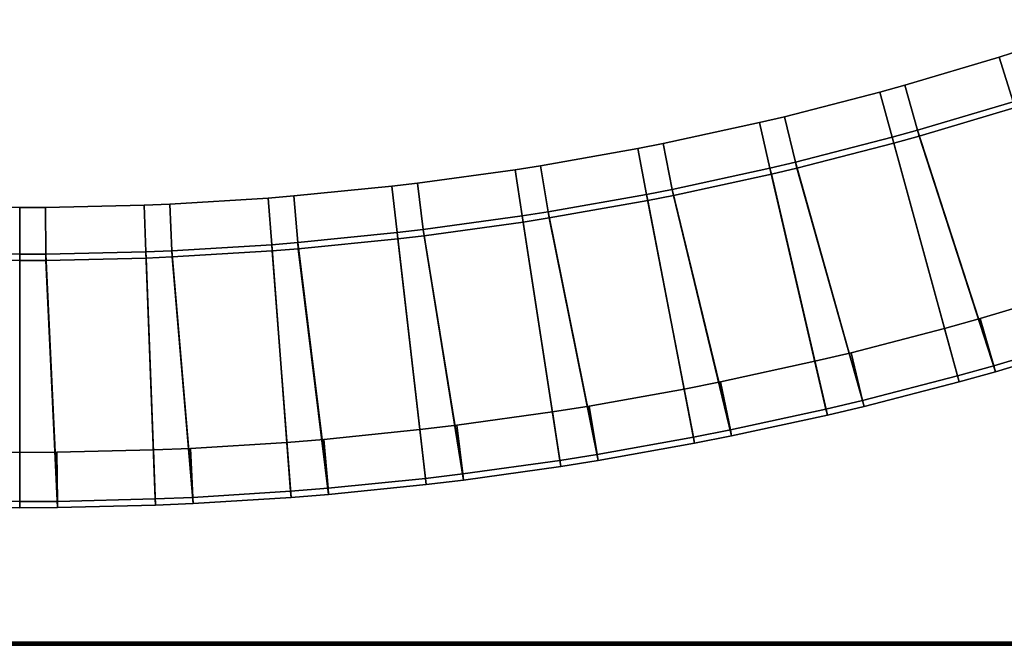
# Model space of a CAD drawing. Header units: inches. Extents: x 82 to 767, y -5 to 263.
# Tile 507 of 656: x 622.32 to 627.29, y 105.03 to 108.19. Entities that reach past the tile are written whole.
import ezdxf
from ezdxf.enums import TextEntityAlignment as Align

# ---------------------------------------------------------------- set-up
doc = ezdxf.new("R2010")
doc.units = ezdxf.units.IN
doc.header["$MEASUREMENT"] = 0
for name, color, linetype in [('A-FURN-3-COLLECTION-NAAN-TABLE-TOP-EDGE', 33, 'Continuous'), ('A-FURN-3-COLLECTION-NAAN-TABLE-TOP-SURFACE-BOTTOM', 33, 'Continuous'), ('A-FURN-3-COLLECTION-NAAN-TABLE-TOP-SURFACE-TOP', 33, 'Continuous'), ('A-FURN-3-COLLECTION-SOLISDRUM-LIGHT-BODY', 253, 'Continuous'), ('A-FURN-3-COLLECTION-SOLISDRUM-LIGHT-BODY-TRIM', 251, 'Continuous'), ('A-FURN-HAWORTH-ATT', 7, 'Continuous')]:
    doc.layers.add(name, color=color, linetype=linetype)
doc.styles.get("Standard").update_dxf_attribs({"font": 'arial.ttf'})

# ---------------------------------------------------------------- blocks, each defined once
blk = doc.blocks.new('HCPL-SDP2-36-10-3D-3')
at = {"layer": 'A-FURN-3-COLLECTION-SOLISDRUM-LIGHT-BODY'}
for points in [[(4.5329, -16.0995, 90.6205), (5.0168, -15.9553, 90.6205), (5.3914, -17.1466, 79.6687), (4.918, -17.2884, 79.6687)], [(4.9265, -17.3184, 79.6705), (5.4007, -17.1765, 79.6705), (5.0262, -15.9851, 90.6205), (4.5414, -16.1295, 90.6205)], [(4.4139, -16.1649, 90.6205), (4.4057, -16.1347, 90.6205), (4.5329, -16.0995, 90.6205), (4.5414, -16.1295, 90.6205)], [(4.5414, -16.1295, 90.6205), (4.5329, -16.0995, 90.6205), (4.918, -17.2884, 79.6687), (4.9265, -17.3184, 79.6705)], [(3.9167, -16.2604, 90.6205), (4.4057, -16.1347, 90.6205), (4.7347, -17.3395, 79.6687), (4.2562, -17.4631, 79.6687)], [(4.7429, -17.3696, 79.6705), (4.7347, -17.3395, 79.6687), (4.4057, -16.1347, 90.6205), (4.4139, -16.1649, 90.6205)], [(4.2636, -17.4934, 79.6705), (4.7429, -17.3696, 79.6705), (4.4139, -16.1649, 90.6205), (3.9241, -16.2907, 90.6205)], [(3.2949, -16.3977, 90.6205), (3.7883, -16.2908, 90.6205), (4.0711, -17.5071, 79.6687), (3.5883, -17.6124, 79.6687)], [(3.7953, -16.3212, 90.6205), (3.7883, -16.2908, 90.6205), (3.9167, -16.2604, 90.6205), (3.9241, -16.2907, 90.6205)], [(4.0782, -17.5376, 79.6705), (4.0711, -17.5071, 79.6687), (3.7883, -16.2908, 90.6205), (3.7953, -16.3212, 90.6205)], [(3.9241, -16.2907, 90.6205), (3.9167, -16.2604, 90.6205), (4.2562, -17.4631, 79.6687), (4.2636, -17.4934, 79.6705)], [(3.5945, -17.6431, 79.6705), (4.0782, -17.5376, 79.6705), (3.7953, -16.3212, 90.6205), (3.301, -16.4283, 90.6205)], [(3.1712, -16.4539, 90.6205), (3.1653, -16.4232, 90.6205), (3.2949, -16.3977, 90.6205), (3.301, -16.4283, 90.6205)], [(3.301, -16.4283, 90.6205), (3.2949, -16.3977, 90.6205), (3.5883, -17.6124, 79.6687), (3.5945, -17.6431, 79.6705)], [(2.6682, -16.5112, 90.6205), (3.1653, -16.4232, 90.6205), (3.4017, -17.6494, 79.6687), (2.9152, -17.7363, 79.6687)], [(2.9202, -17.7671, 79.6705), (3.4076, -17.6801, 79.6705), (3.1712, -16.4539, 90.6205), (2.6732, -16.5421, 90.6205)], [(3.4076, -17.6801, 79.6705), (3.4017, -17.6494, 79.6687), (3.1653, -16.4232, 90.6205), (3.1712, -16.4539, 90.6205)], [(2.0377, -16.6009, 90.6205), (2.5378, -16.5318, 90.6205), (2.7273, -17.7662, 79.6687), (2.2378, -17.8344, 79.6687)], [(2.5425, -16.5627, 90.6205), (2.5378, -16.5318, 90.6205), (2.6682, -16.5112, 90.6205), (2.6732, -16.5421, 90.6205)], [(2.732, -17.797, 79.6705), (2.7273, -17.7662, 79.6687), (2.5378, -16.5318, 90.6205), (2.5425, -16.5627, 90.6205)], [(2.6732, -16.5421, 90.6205), (2.6682, -16.5112, 90.6205), (2.9152, -17.7363, 79.6687), (2.9202, -17.7671, 79.6705)], [(1.9101, -16.6475, 90.6205), (1.9066, -16.6164, 90.6205), (2.0377, -16.6009, 90.6205), (2.0415, -16.6319, 90.6205)], [(2.0415, -16.6319, 90.6205), (2.0377, -16.6009, 90.6205), (2.2378, -17.8344, 79.6687), (2.2417, -17.8654, 79.6705)], [(2.2417, -17.8654, 79.6705), (2.732, -17.797, 79.6705), (2.5425, -16.5627, 90.6205), (2.0415, -16.6319, 90.6205)], [(1.4042, -16.6664, 90.6205), (1.9066, -16.6164, 90.6205), (2.0489, -17.8571, 79.6687), (1.5572, -17.9067, 79.6687)], [(1.5599, -17.9378, 79.6705), (2.0525, -17.8881, 79.6705), (1.9101, -16.6475, 90.6205), (1.4068, -16.6975, 90.6205)], [(2.0525, -17.8881, 79.6705), (2.0489, -17.8571, 79.6687), (1.9066, -16.6164, 90.6205), (1.9101, -16.6475, 90.6205)], [(0.7687, -16.7078, 90.6205), (1.2726, -16.677, 90.6205), (1.3676, -17.9222, 79.6687), (0.8744, -17.953, 79.6687)], [(1.275, -16.7081, 90.6205), (1.2726, -16.677, 90.6205), (1.4042, -16.6664, 90.6205), (1.4068, -16.6975, 90.6205)], [(1.37, -17.9533, 79.6705), (1.3676, -17.9222, 79.6687), (1.2726, -16.677, 90.6205), (1.275, -16.7081, 90.6205)], [(1.4068, -16.6975, 90.6205), (1.4042, -16.6664, 90.6205), (1.5572, -17.9067, 79.6687), (1.5599, -17.9378, 79.6705)], [(-0.5048, -16.7178, 90.6205), (0, -16.7254, 90.6205), (0, -17.9743, 79.6687), (-0.4941, -17.9675, 79.6687)], [(0, -16.7567, 90.6205), (0, -16.7254, 90.6205), (0.132, -16.7249, 90.6205), (0.1323, -16.7562, 90.6205)], [(0, -18.0055, 79.6705), (0, -17.9743, 79.6687), (0, -16.7254, 90.6205), (0, -16.7567, 90.6205)], [(0.132, -16.7249, 90.6205), (0.6367, -16.7133, 90.6205), (0.6843, -17.9612, 79.6687), (0.1903, -17.9733, 79.6687)], [(0.1323, -16.7562, 90.6205), (0.132, -16.7249, 90.6205), (0.1903, -17.9733, 79.6687), (0.1906, -18.0045, 79.6705)], [(0.1906, -18.0045, 79.6705), (0.6855, -17.9925, 79.6705), (0.6379, -16.7446, 90.6205), (0.1323, -16.7562, 90.6205)], [(0.6379, -16.7446, 90.6205), (0.6367, -16.7133, 90.6205), (0.7687, -16.7078, 90.6205), (0.7701, -16.739, 90.6205)], [(0.6855, -17.9925, 79.6705), (0.6843, -17.9612, 79.6687), (0.6367, -16.7133, 90.6205), (0.6379, -16.7446, 90.6205)], [(0.7701, -16.739, 90.6205), (0.7687, -16.7078, 90.6205), (0.8744, -17.953, 79.6687), (0.8759, -17.9842, 79.6705)], [(0.8759, -17.9842, 79.6705), (1.37, -17.9533, 79.6705), (1.275, -16.7081, 90.6205), (0.7701, -16.739, 90.6205)], [(4.7347, -17.3395, 79.6687), (4.7429, -17.3696, 79.6705), (4.9265, -17.3184, 79.6705), (4.918, -17.2884, 79.6687)], [(4.0711, -17.5071, 79.6687), (4.0782, -17.5376, 79.6705), (4.2636, -17.4934, 79.6705), (4.2562, -17.4631, 79.6687)], [(3.4017, -17.6494, 79.6687), (3.4076, -17.6801, 79.6705), (3.5945, -17.6431, 79.6705), (3.5883, -17.6124, 79.6687)], [(2.7273, -17.7662, 79.6687), (2.732, -17.797, 79.6705), (2.9202, -17.7671, 79.6705), (2.9152, -17.7363, 79.6687)], [(2.0489, -17.8571, 79.6687), (2.0525, -17.8881, 79.6705), (2.2417, -17.8654, 79.6705), (2.2378, -17.8344, 79.6687)], [(1.3676, -17.9222, 79.6687), (1.37, -17.9533, 79.6705), (1.5599, -17.9378, 79.6705), (1.5572, -17.9067, 79.6687)], [(0, -17.9743, 79.6687), (0, -18.0055, 79.6705), (0.1906, -18.0045, 79.6705), (0.1903, -17.9733, 79.6687)], [(0.6843, -17.9612, 79.6687), (0.6855, -17.9925, 79.6705), (0.8759, -17.9842, 79.6705), (0.8744, -17.953, 79.6687)]]:
    blk.add_3dface(points, dxfattribs=at)
mesh = blk.add_polymesh((2, 9), dxfattribs=at)
for k, corner in enumerate([(2.6732, -16.5421, 91.3705), (3.1712, -16.4539, 91.3705), (3.301, -16.4283, 91.3705), (3.7953, -16.3212, 91.3705), (3.9241, -16.2907, 91.3705), (4.4139, -16.1649, 91.3705), (4.5414, -16.1295, 91.3705), (5.0262, -15.9851, 91.3705), (5.1522, -15.945, 91.3705), (2.6682, -16.5112, 91.3705), (3.1653, -16.4232, 91.3705), (3.2949, -16.3977, 91.3705), (3.7883, -16.2908, 91.3705), (3.9167, -16.2604, 91.3705), (4.4057, -16.1347, 91.3705), (4.5329, -16.0995, 91.3705), (5.0168, -15.9553, 91.3705), (5.1426, -15.9152, 91.3705)]):
    mesh.set_mesh_vertex(divmod(k, 9), corner)
mesh = blk.add_polymesh((2, 9), dxfattribs=at)
for k, corner in enumerate([(2.6682, -16.5112, 90.6933), (3.1653, -16.4232, 90.6933), (3.2949, -16.3977, 90.6933), (3.7883, -16.2908, 90.6933), (3.9167, -16.2604, 90.6933), (4.4057, -16.1347, 90.6933), (4.5329, -16.0995, 90.6933), (5.0168, -15.9553, 90.6933), (5.1426, -15.9152, 90.6933), (2.6682, -16.5112, 90.6205), (3.1653, -16.4232, 90.6205), (3.2949, -16.3977, 90.6205), (3.7883, -16.2908, 90.6205), (3.9167, -16.2604, 90.6205), (4.4057, -16.1347, 90.6205), (4.5329, -16.0995, 90.6205), (5.0168, -15.9553, 90.6205), (5.1426, -15.9152, 90.6205)]):
    mesh.set_mesh_vertex(divmod(k, 9), corner)
mesh = blk.add_polymesh((2, 9), dxfattribs=at)
for k, corner in enumerate([(2.6732, -16.5421, 90.6205), (3.1712, -16.4539, 90.6205), (3.301, -16.4283, 90.6205), (3.7953, -16.3212, 90.6205), (3.9241, -16.2907, 90.6205), (4.4139, -16.1649, 90.6205), (4.5414, -16.1295, 90.6205), (5.0262, -15.9851, 90.6205), (5.1522, -15.945, 90.6205), (2.6732, -16.5421, 91.3705), (3.1712, -16.4539, 91.3705), (3.301, -16.4283, 91.3705), (3.7953, -16.3212, 91.3705), (3.9241, -16.2907, 91.3705), (4.4139, -16.1649, 91.3705), (4.5414, -16.1295, 91.3705), (5.0262, -15.9851, 91.3705), (5.1522, -15.945, 91.3705)]):
    mesh.set_mesh_vertex(divmod(k, 9), corner)
mesh = blk.add_polymesh((2, 9), dxfattribs=at)
for k, corner in enumerate([(-2.4117, -16.5822, 91.3705), (-1.9101, -16.6475, 91.3705), (-1.7786, -16.662, 91.3705), (-1.275, -16.7081, 91.3705), (-1.143, -16.7177, 91.3705), (-0.6379, -16.7445, 91.3705), (-0.5057, -16.749, 91.3705), (0, -16.7567, 91.3705), (0.1323, -16.7562, 91.3705), (-2.4072, -16.5513, 91.3705), (-1.9066, -16.6164, 91.3705), (-1.7753, -16.6309, 91.3705), (-1.2726, -16.6769, 91.3705), (-1.1409, -16.6865, 91.3705), (-0.6367, -16.7133, 91.3705), (-0.5048, -16.7178, 91.3705), (0, -16.7254, 91.3705), (0.132, -16.7249, 91.3705)]):
    mesh.set_mesh_vertex(divmod(k, 9), corner)
mesh = blk.add_polymesh((2, 9), dxfattribs=at)
for k, corner in enumerate([(-2.4072, -16.5513, 90.6933), (-1.9066, -16.6164, 90.6933), (-1.7753, -16.6309, 90.6933), (-1.2726, -16.6769, 90.6933), (-1.1409, -16.6865, 90.6933), (-0.6367, -16.7133, 90.6933), (-0.5048, -16.7178, 90.6933), (0, -16.7254, 90.6933), (0.132, -16.7249, 90.6933), (-2.4072, -16.5513, 90.6205), (-1.9066, -16.6164, 90.6205), (-1.7753, -16.6309, 90.6205), (-1.2726, -16.6769, 90.6205), (-1.1409, -16.6865, 90.6205), (-0.6367, -16.7133, 90.6205), (-0.5048, -16.7178, 90.6205), (0, -16.7254, 90.6205), (0.132, -16.7249, 90.6205)]):
    mesh.set_mesh_vertex(divmod(k, 9), corner)
mesh = blk.add_polymesh((2, 9), dxfattribs=at)
for k, corner in enumerate([(0.1323, -16.7562, 91.3705), (0.6379, -16.7445, 91.3705), (0.7701, -16.739, 91.3705), (1.275, -16.7081, 91.3705), (1.4068, -16.6975, 91.3705), (1.9101, -16.6475, 91.3705), (2.0415, -16.6319, 91.3705), (2.5425, -16.5627, 91.3705), (2.6732, -16.5421, 91.3705), (0.132, -16.7249, 91.3705), (0.6367, -16.7133, 91.3705), (0.7687, -16.7078, 91.3705), (1.2726, -16.677, 91.3705), (1.4042, -16.6664, 91.3705), (1.9066, -16.6164, 91.3705), (2.0377, -16.6009, 91.3705), (2.5378, -16.5318, 91.3705), (2.6682, -16.5112, 91.3705)]):
    mesh.set_mesh_vertex(divmod(k, 9), corner)
mesh = blk.add_polymesh((2, 9), dxfattribs=at)
for k, corner in enumerate([(0.132, -16.7249, 90.6933), (0.6367, -16.7133, 90.6933), (0.7687, -16.7078, 90.6933), (1.2726, -16.677, 90.6933), (1.4042, -16.6664, 90.6933), (1.9066, -16.6164, 90.6933), (2.0377, -16.6009, 90.6933), (2.5378, -16.5318, 90.6933), (2.6682, -16.5112, 90.6933), (0.132, -16.7249, 90.6205), (0.6367, -16.7133, 90.6205), (0.7687, -16.7078, 90.6205), (1.2726, -16.677, 90.6205), (1.4042, -16.6664, 90.6205), (1.9066, -16.6164, 90.6205), (2.0377, -16.6009, 90.6205), (2.5378, -16.5318, 90.6205), (2.6682, -16.5112, 90.6205)]):
    mesh.set_mesh_vertex(divmod(k, 9), corner)
mesh = blk.add_polymesh((2, 9), dxfattribs=at)
for k, corner in enumerate([(0.1323, -16.7562, 90.6205), (0.6379, -16.7446, 90.6205), (0.7701, -16.739, 90.6205), (1.275, -16.7081, 90.6205), (1.4068, -16.6975, 90.6205), (1.9101, -16.6475, 90.6205), (2.0415, -16.6319, 90.6205), (2.5425, -16.5627, 90.6205), (2.6732, -16.5421, 90.6205), (0.1323, -16.7562, 91.3705), (0.6379, -16.7445, 91.3705), (0.7701, -16.739, 91.3705), (1.275, -16.7081, 91.3705), (1.4068, -16.6975, 91.3705), (1.9101, -16.6475, 91.3705), (2.0415, -16.6319, 91.3705), (2.5425, -16.5627, 91.3705), (2.6732, -16.5421, 91.3705)]):
    mesh.set_mesh_vertex(divmod(k, 9), corner)
mesh = blk.add_polymesh((2, 9), dxfattribs=at)
for k, corner in enumerate([(-2.4117, -16.5822, 90.6205), (-1.9101, -16.6475, 90.6205), (-1.7786, -16.662, 90.6205), (-1.275, -16.7081, 90.6205), (-1.143, -16.7177, 90.6205), (-0.6379, -16.7445, 90.6205), (-0.5057, -16.7491, 90.6205), (0, -16.7567, 90.6205), (0.1323, -16.7562, 90.6205), (-2.4117, -16.5822, 91.3705), (-1.9101, -16.6475, 91.3705), (-1.7786, -16.662, 91.3705), (-1.275, -16.7081, 91.3705), (-1.143, -16.7177, 91.3705), (-0.6379, -16.7445, 91.3705), (-0.5057, -16.749, 91.3705), (0, -16.7567, 91.3705), (0.1323, -16.7562, 91.3705)]):
    mesh.set_mesh_vertex(divmod(k, 9), corner)
mesh = blk.add_polymesh((2, 9), dxfattribs=at)
for k, corner in enumerate([(2.9152, -17.7363, 79.6687), (3.4017, -17.6494, 79.6687), (3.5883, -17.6124, 79.6687), (4.0711, -17.5071, 79.6687), (4.2562, -17.4631, 79.6687), (4.7347, -17.3395, 79.6687), (4.918, -17.2884, 79.6687), (5.3914, -17.1466, 79.6687), (5.5726, -17.0886, 79.6687), (2.9152, -17.7363, 79.6303), (3.4017, -17.6494, 79.6303), (3.5883, -17.6124, 79.6303), (4.0711, -17.5071, 79.6303), (4.2562, -17.4631, 79.6303), (4.7347, -17.3395, 79.6303), (4.918, -17.2884, 79.6303), (5.3914, -17.1466, 79.6303), (5.5726, -17.0886, 79.6303)]):
    mesh.set_mesh_vertex(divmod(k, 9), corner)
mesh = blk.add_polymesh((2, 9), dxfattribs=at)
for k, corner in enumerate([(2.9152, -17.7363, 78.9705), (3.4017, -17.6494, 78.9705), (3.5883, -17.6124, 78.9705), (4.0711, -17.5071, 78.9705), (4.2562, -17.4631, 78.9705), (4.7347, -17.3395, 78.9705), (4.918, -17.2884, 78.9705), (5.3914, -17.1466, 78.9705), (5.5726, -17.0886, 78.9705), (2.9202, -17.7671, 78.9705), (3.4076, -17.6801, 78.9705), (3.5945, -17.6431, 78.9705), (4.0782, -17.5376, 78.9705), (4.2636, -17.4934, 78.9705), (4.7429, -17.3696, 78.9705), (4.9265, -17.3184, 78.9705), (5.4007, -17.1765, 78.9705), (5.5823, -17.1183, 78.9705)]):
    mesh.set_mesh_vertex(divmod(k, 9), corner)
mesh = blk.add_polymesh((2, 9), dxfattribs=at)
for k, corner in enumerate([(2.9202, -17.7671, 78.9705), (3.4076, -17.6801, 78.9705), (3.5945, -17.6431, 78.9705), (4.0782, -17.5376, 78.9705), (4.2636, -17.4934, 78.9705), (4.7429, -17.3696, 78.9705), (4.9265, -17.3184, 78.9705), (5.4007, -17.1765, 78.9705), (5.5823, -17.1183, 78.9705), (2.9202, -17.7671, 79.6705), (3.4076, -17.6801, 79.6705), (3.5945, -17.6431, 79.6705), (4.0782, -17.5376, 79.6705), (4.2636, -17.4934, 79.6705), (4.7429, -17.3696, 79.6705), (4.9265, -17.3184, 79.6705), (5.4007, -17.1765, 79.6705), (5.5823, -17.1183, 79.6705)]):
    mesh.set_mesh_vertex(divmod(k, 9), corner)
mesh = blk.add_polymesh((2, 9), dxfattribs=at)
for k, corner in enumerate([(0.1903, -17.9733, 79.6687), (0.6843, -17.9612, 79.6687), (0.8744, -17.953, 79.6687), (1.3676, -17.9222, 79.6687), (1.5572, -17.9067, 79.6687), (2.0489, -17.8571, 79.6687), (2.2378, -17.8344, 79.6687), (2.7273, -17.7662, 79.6687), (2.9152, -17.7363, 79.6687), (0.1903, -17.9733, 79.6303), (0.6843, -17.9612, 79.6303), (0.8744, -17.953, 79.6303), (1.3676, -17.9222, 79.6303), (1.5572, -17.9067, 79.6303), (2.0489, -17.8571, 79.6303), (2.2378, -17.8344, 79.6303), (2.7273, -17.7662, 79.6303), (2.9152, -17.7363, 79.6303)]):
    mesh.set_mesh_vertex(divmod(k, 9), corner)
mesh = blk.add_polymesh((2, 9), dxfattribs=at)
for k, corner in enumerate([(0.1903, -17.9733, 78.9705), (0.6843, -17.9612, 78.9705), (0.8744, -17.953, 78.9705), (1.3676, -17.9222, 78.9705), (1.5572, -17.9067, 78.9705), (2.0489, -17.8571, 78.9705), (2.2378, -17.8344, 78.9705), (2.7273, -17.7662, 78.9705), (2.9152, -17.7363, 78.9705), (0.1906, -18.0045, 78.9705), (0.6855, -17.9925, 78.9705), (0.8759, -17.9842, 78.9705), (1.37, -17.9533, 78.9705), (1.56, -17.9378, 78.9705), (2.0525, -17.8881, 78.9705), (2.2417, -17.8654, 78.9705), (2.732, -17.797, 78.9705), (2.9202, -17.7671, 78.9705)]):
    mesh.set_mesh_vertex(divmod(k, 9), corner)
mesh = blk.add_polymesh((2, 9), dxfattribs=at)
for k, corner in enumerate([(-2.539, -17.794, 78.9705), (-2.0489, -17.8571, 78.9705), (-1.8598, -17.8778, 78.9705), (-1.3676, -17.9222, 78.9705), (-1.1778, -17.9356, 78.9705), (-0.6843, -17.9612, 78.9705), (-0.4941, -17.9675, 78.9705), (0, -17.9743, 78.9705), (0.1903, -17.9733, 78.9705), (-2.5434, -17.825, 78.9705), (-2.0525, -17.8881, 78.9705), (-1.863, -17.9089, 78.9705), (-1.37, -17.9533, 78.9705), (-1.1798, -17.9668, 78.9705), (-0.6855, -17.9925, 78.9705), (-0.495, -17.9987, 78.9705), (0, -18.0055, 78.9705), (0.1906, -18.0045, 78.9705)]):
    mesh.set_mesh_vertex(divmod(k, 9), corner)
mesh = blk.add_polymesh((2, 9), dxfattribs=at)
for k, corner in enumerate([(-2.539, -17.794, 79.6687), (-2.0489, -17.8571, 79.6687), (-1.8598, -17.8778, 79.6687), (-1.3676, -17.9222, 79.6687), (-1.1778, -17.9356, 79.6687), (-0.6843, -17.9612, 79.6687), (-0.4941, -17.9675, 79.6687), (0, -17.9743, 79.6687), (0.1903, -17.9733, 79.6687), (-2.539, -17.794, 79.6303), (-2.0489, -17.8571, 79.6303), (-1.8598, -17.8778, 79.6303), (-1.3676, -17.9222, 79.6303), (-1.1778, -17.9356, 79.6303), (-0.6843, -17.9612, 79.6303), (-0.4941, -17.9675, 79.6303), (0, -17.9743, 79.6303), (0.1903, -17.9733, 79.6303)]):
    mesh.set_mesh_vertex(divmod(k, 9), corner)
mesh = blk.add_polymesh((2, 9), dxfattribs=at)
for k, corner in enumerate([(0.1906, -18.0045, 78.9705), (0.6855, -17.9925, 78.9705), (0.8759, -17.9842, 78.9705), (1.37, -17.9533, 78.9705), (1.56, -17.9378, 78.9705), (2.0525, -17.8881, 78.9705), (2.2417, -17.8654, 78.9705), (2.732, -17.797, 78.9705), (2.9202, -17.7671, 78.9705), (0.1906, -18.0045, 79.6705), (0.6855, -17.9925, 79.6705), (0.8759, -17.9842, 79.6705), (1.37, -17.9533, 79.6705), (1.5599, -17.9378, 79.6705), (2.0525, -17.8881, 79.6705), (2.2417, -17.8654, 79.6705), (2.732, -17.797, 79.6705), (2.9202, -17.7671, 79.6705)]):
    mesh.set_mesh_vertex(divmod(k, 9), corner)
mesh = blk.add_polymesh((2, 9), dxfattribs=at)
for k, corner in enumerate([(-2.5434, -17.825, 78.9705), (-2.0525, -17.8881, 78.9705), (-1.863, -17.9089, 78.9705), (-1.37, -17.9533, 78.9705), (-1.1798, -17.9668, 78.9705), (-0.6855, -17.9925, 78.9705), (-0.495, -17.9987, 78.9705), (0, -18.0055, 78.9705), (0.1906, -18.0045, 78.9705), (-2.5434, -17.825, 79.6705), (-2.0525, -17.8881, 79.6705), (-1.863, -17.9089, 79.6705), (-1.37, -17.9533, 79.6705), (-1.1798, -17.9668, 79.6705), (-0.6855, -17.9925, 79.6705), (-0.495, -17.9987, 79.6705), (0, -18.0055, 79.6705), (0.1906, -18.0045, 79.6705)]):
    mesh.set_mesh_vertex(divmod(k, 9), corner)
at = {"layer": 'A-FURN-3-COLLECTION-SOLISDRUM-LIGHT-BODY-TRIM'}
mesh = blk.add_polymesh((2, 9), dxfattribs=at)
for k, corner in enumerate([(2.6682, -16.5113, 91.4807), (3.1653, -16.4232, 91.4807), (3.2949, -16.3977, 91.4807), (3.7883, -16.2908, 91.4807), (3.9167, -16.2604, 91.4807), (4.4057, -16.1347, 91.4807), (4.533, -16.0995, 91.4807), (5.0168, -15.9553, 91.4807), (5.1426, -15.9152, 91.4807), (2.6305, -16.2781, 91.4807), (3.1206, -16.1912, 91.4807), (3.2483, -16.1661, 91.4807), (3.7348, -16.0607, 91.4807), (3.8614, -16.0307, 91.4807), (4.3435, -15.9069, 91.4807), (4.4689, -15.8721, 91.4807), (4.9459, -15.73, 91.4807), (5.07, -15.6905, 91.4807)]):
    mesh.set_mesh_vertex(divmod(k, 9), corner)
mesh = blk.add_polymesh((2, 9), dxfattribs=at)
for k, corner in enumerate([(2.6305, -16.2781, 91.4807), (3.1206, -16.1912, 91.4807), (3.2483, -16.1661, 91.4807), (3.7348, -16.0607, 91.4807), (3.8614, -16.0307, 91.4807), (4.3435, -15.9069, 91.4807), (4.4689, -15.8721, 91.4807), (4.9459, -15.73, 91.4807), (5.07, -15.6905, 91.4807), (2.6305, -16.2781, 90.6933), (3.1206, -16.1912, 90.6933), (3.2483, -16.1661, 90.6933), (3.7348, -16.0607, 90.6933), (3.8614, -16.0307, 90.6933), (4.3435, -15.9069, 90.6933), (4.4689, -15.8721, 90.6933), (4.9459, -15.73, 90.6933), (5.07, -15.6905, 90.6933)]):
    mesh.set_mesh_vertex(divmod(k, 9), corner)
mesh = blk.add_polymesh((2, 9), dxfattribs=at)
for k, corner in enumerate([(2.6305, -16.2781, 90.6933), (3.1206, -16.1912, 90.6933), (3.2483, -16.1661, 90.6933), (3.7348, -16.0607, 90.6933), (3.8614, -16.0307, 90.6933), (4.3435, -15.9069, 90.6933), (4.4689, -15.8721, 90.6933), (4.9459, -15.73, 90.6933), (5.07, -15.6905, 90.6933), (2.6682, -16.5112, 90.6933), (3.1653, -16.4232, 90.6933), (3.2949, -16.3977, 90.6933), (3.7883, -16.2908, 90.6933), (3.9167, -16.2604, 90.6933), (4.4057, -16.1347, 90.6933), (4.5329, -16.0995, 90.6933), (5.0168, -15.9553, 90.6933), (5.1426, -15.9152, 90.6933)]):
    mesh.set_mesh_vertex(divmod(k, 9), corner)
mesh = blk.add_polymesh((2, 9), dxfattribs=at)
for k, corner in enumerate([(2.6682, -16.5112, 91.3705), (3.1653, -16.4232, 91.3705), (3.2949, -16.3977, 91.3705), (3.7883, -16.2908, 91.3705), (3.9167, -16.2604, 91.3705), (4.4057, -16.1347, 91.3705), (4.5329, -16.0995, 91.3705), (5.0168, -15.9553, 91.3705), (5.1426, -15.9152, 91.3705), (2.6682, -16.5113, 91.4807), (3.1653, -16.4232, 91.4807), (3.2949, -16.3977, 91.4807), (3.7883, -16.2908, 91.4807), (3.9167, -16.2604, 91.4807), (4.4057, -16.1347, 91.4807), (4.533, -16.0995, 91.4807), (5.0168, -15.9553, 91.4807), (5.1426, -15.9152, 91.4807)]):
    mesh.set_mesh_vertex(divmod(k, 9), corner)
mesh = blk.add_polymesh((2, 9), dxfattribs=at)
for k, corner in enumerate([(0.132, -16.7249, 91.4807), (0.6367, -16.7133, 91.4807), (0.7687, -16.7078, 91.4807), (1.2726, -16.677, 91.4807), (1.4042, -16.6664, 91.4807), (1.9066, -16.6164, 91.4807), (2.0377, -16.6009, 91.4807), (2.5378, -16.5318, 91.4807), (2.6682, -16.5113, 91.4807), (0.1302, -16.4887, 91.4807), (0.6278, -16.4773, 91.4807), (0.7578, -16.4718, 91.4807), (1.2546, -16.4414, 91.4807), (1.3844, -16.431, 91.4807), (1.8796, -16.3817, 91.4807), (2.0089, -16.3664, 91.4807), (2.5019, -16.2983, 91.4807), (2.6305, -16.2781, 91.4807)]):
    mesh.set_mesh_vertex(divmod(k, 9), corner)
mesh = blk.add_polymesh((2, 9), dxfattribs=at)
for k, corner in enumerate([(0.1302, -16.4887, 91.4807), (0.6278, -16.4773, 91.4807), (0.7578, -16.4718, 91.4807), (1.2546, -16.4414, 91.4807), (1.3844, -16.431, 91.4807), (1.8796, -16.3817, 91.4807), (2.0089, -16.3664, 91.4807), (2.5019, -16.2983, 91.4807), (2.6305, -16.2781, 91.4807), (0.1302, -16.4887, 90.6933), (0.6278, -16.4773, 90.6933), (0.7578, -16.4718, 90.6933), (1.2546, -16.4414, 90.6933), (1.3844, -16.431, 90.6933), (1.8796, -16.3817, 90.6933), (2.0089, -16.3664, 90.6933), (2.5019, -16.2983, 90.6933), (2.6305, -16.2781, 90.6933)]):
    mesh.set_mesh_vertex(divmod(k, 9), corner)
mesh = blk.add_polymesh((2, 9), dxfattribs=at)
for k, corner in enumerate([(0.1302, -16.4887, 90.6933), (0.6278, -16.4773, 90.6933), (0.7578, -16.4718, 90.6933), (1.2546, -16.4414, 90.6933), (1.3844, -16.431, 90.6933), (1.8796, -16.3817, 90.6933), (2.0089, -16.3664, 90.6933), (2.5019, -16.2983, 90.6933), (2.6305, -16.2781, 90.6933), (0.132, -16.7249, 90.6933), (0.6367, -16.7133, 90.6933), (0.7687, -16.7078, 90.6933), (1.2726, -16.677, 90.6933), (1.4042, -16.6664, 90.6933), (1.9066, -16.6164, 90.6933), (2.0377, -16.6009, 90.6933), (2.5378, -16.5318, 90.6933), (2.6682, -16.5112, 90.6933)]):
    mesh.set_mesh_vertex(divmod(k, 9), corner)
mesh = blk.add_polymesh((2, 9), dxfattribs=at)
for k, corner in enumerate([(-2.4072, -16.5513, 91.4807), (-1.9066, -16.6164, 91.4807), (-1.7753, -16.631, 91.4807), (-1.2726, -16.677, 91.4807), (-1.1409, -16.6865, 91.4807), (-0.6367, -16.7133, 91.4807), (-0.5048, -16.7178, 91.4807), (0, -16.7255, 91.4807), (0.132, -16.7249, 91.4807), (-2.3732, -16.3175, 91.4807), (-1.8796, -16.3817, 91.4807), (-1.7502, -16.3961, 91.4807), (-1.2546, -16.4414, 91.4807), (-1.1248, -16.4508, 91.4807), (-0.6278, -16.4773, 91.4807), (-0.4977, -16.4817, 91.4807), (0.0004, -16.4892, 91.4807), (0.1302, -16.4887, 91.4807)]):
    mesh.set_mesh_vertex(divmod(k, 9), corner)
mesh = blk.add_polymesh((2, 9), dxfattribs=at)
for k, corner in enumerate([(-2.3732, -16.3175, 90.6933), (-1.8796, -16.3817, 90.6933), (-1.7502, -16.3961, 90.6933), (-1.2546, -16.4414, 90.6933), (-1.1248, -16.4508, 90.6933), (-0.6278, -16.4773, 90.6933), (-0.4977, -16.4817, 90.6933), (0.0004, -16.4892, 90.6933), (0.1302, -16.4887, 90.6933), (-2.4072, -16.5513, 90.6933), (-1.9066, -16.6164, 90.6933), (-1.7753, -16.6309, 90.6933), (-1.2726, -16.6769, 90.6933), (-1.1409, -16.6865, 90.6933), (-0.6367, -16.7133, 90.6933), (-0.5048, -16.7178, 90.6933), (0, -16.7254, 90.6933), (0.132, -16.7249, 90.6933)]):
    mesh.set_mesh_vertex(divmod(k, 9), corner)
mesh = blk.add_polymesh((2, 9), dxfattribs=at)
for k, corner in enumerate([(-2.3732, -16.3175, 91.4807), (-1.8796, -16.3817, 91.4807), (-1.7502, -16.3961, 91.4807), (-1.2546, -16.4414, 91.4807), (-1.1248, -16.4508, 91.4807), (-0.6278, -16.4773, 91.4807), (-0.4977, -16.4817, 91.4807), (0.0004, -16.4892, 91.4807), (0.1302, -16.4887, 91.4807), (-2.3732, -16.3175, 90.6933), (-1.8796, -16.3817, 90.6933), (-1.7502, -16.3961, 90.6933), (-1.2546, -16.4414, 90.6933), (-1.1248, -16.4508, 90.6933), (-0.6278, -16.4773, 90.6933), (-0.4977, -16.4817, 90.6933), (0.0004, -16.4892, 90.6933), (0.1302, -16.4887, 90.6933)]):
    mesh.set_mesh_vertex(divmod(k, 9), corner)
mesh = blk.add_polymesh((2, 9), dxfattribs=at)
for k, corner in enumerate([(-2.4072, -16.5513, 91.3705), (-1.9066, -16.6164, 91.3705), (-1.7753, -16.6309, 91.3705), (-1.2726, -16.6769, 91.3705), (-1.1409, -16.6865, 91.3705), (-0.6367, -16.7133, 91.3705), (-0.5048, -16.7178, 91.3705), (0, -16.7254, 91.3705), (0.132, -16.7249, 91.3705), (-2.4072, -16.5513, 91.4807), (-1.9066, -16.6164, 91.4807), (-1.7753, -16.631, 91.4807), (-1.2726, -16.677, 91.4807), (-1.1409, -16.6865, 91.4807), (-0.6367, -16.7133, 91.4807), (-0.5048, -16.7178, 91.4807), (0, -16.7255, 91.4807), (0.132, -16.7249, 91.4807)]):
    mesh.set_mesh_vertex(divmod(k, 9), corner)
mesh = blk.add_polymesh((2, 9), dxfattribs=at)
for k, corner in enumerate([(0.132, -16.7249, 91.3705), (0.6367, -16.7133, 91.3705), (0.7687, -16.7078, 91.3705), (1.2726, -16.677, 91.3705), (1.4042, -16.6664, 91.3705), (1.9066, -16.6164, 91.3705), (2.0377, -16.6009, 91.3705), (2.5378, -16.5318, 91.3705), (2.6682, -16.5112, 91.3705), (0.132, -16.7249, 91.4807), (0.6367, -16.7133, 91.4807), (0.7687, -16.7078, 91.4807), (1.2726, -16.677, 91.4807), (1.4042, -16.6664, 91.4807), (1.9066, -16.6164, 91.4807), (2.0377, -16.6009, 91.4807), (2.5378, -16.5318, 91.4807), (2.6682, -16.5113, 91.4807)]):
    mesh.set_mesh_vertex(divmod(k, 9), corner)
mesh = blk.add_polymesh((2, 9), dxfattribs=at)
for k, corner in enumerate([(2.9152, -17.7363, 79.6303), (3.4017, -17.6494, 79.6303), (3.5883, -17.6124, 79.6303), (4.0711, -17.5071, 79.6303), (4.2562, -17.4631, 79.6303), (4.7347, -17.3395, 79.6303), (4.918, -17.2884, 79.6303), (5.3914, -17.1466, 79.6303), (5.5726, -17.0886, 79.6303), (2.875, -17.4919, 79.6303), (3.3548, -17.4063, 79.6303), (3.5389, -17.3698, 79.6303), (4.015, -17.2659, 79.6303), (4.1976, -17.2225, 79.6303), (4.6694, -17.1006, 79.6303), (4.8502, -17.0502, 79.6303), (5.3171, -16.9104, 79.6303), (5.4958, -16.8532, 79.6303)]):
    mesh.set_mesh_vertex(divmod(k, 9), corner)
mesh = blk.add_polymesh((2, 9), dxfattribs=at)
for k, corner in enumerate([(2.875, -17.4919, 79.6303), (3.3548, -17.4063, 79.6303), (3.5389, -17.3698, 79.6303), (4.015, -17.2659, 79.6303), (4.1976, -17.2225, 79.6303), (4.6694, -17.1006, 79.6303), (4.8502, -17.0502, 79.6303), (5.3171, -16.9104, 79.6303), (5.4958, -16.8532, 79.6303), (2.875, -17.4919, 78.8429), (3.3548, -17.4063, 78.8429), (3.5389, -17.3698, 78.8429), (4.015, -17.266, 78.8429), (4.1976, -17.2225, 78.8429), (4.6694, -17.1006, 78.8429), (4.8502, -17.0502, 78.8429), (5.3171, -16.9104, 78.8429), (5.4958, -16.8532, 78.8429)]):
    mesh.set_mesh_vertex(divmod(k, 9), corner)
mesh = blk.add_polymesh((2, 9), dxfattribs=at)
for k, corner in enumerate([(2.875, -17.4919, 78.8429), (3.3548, -17.4063, 78.8429), (3.5389, -17.3698, 78.8429), (4.015, -17.266, 78.8429), (4.1976, -17.2225, 78.8429), (4.6694, -17.1006, 78.8429), (4.8502, -17.0502, 78.8429), (5.3171, -16.9104, 78.8429), (5.4958, -16.8532, 78.8429), (2.9152, -17.7363, 78.8429), (3.4017, -17.6494, 78.8429), (3.5883, -17.6124, 78.8429), (4.0711, -17.5071, 78.8429), (4.2562, -17.4631, 78.8429), (4.7347, -17.3395, 78.8429), (4.918, -17.2884, 78.8429), (5.3914, -17.1466, 78.8429), (5.5726, -17.0886, 78.8429)]):
    mesh.set_mesh_vertex(divmod(k, 9), corner)
mesh = blk.add_polymesh((2, 9), dxfattribs=at)
for k, corner in enumerate([(2.9152, -17.7363, 78.8429), (3.4017, -17.6494, 78.8429), (3.5883, -17.6124, 78.8429), (4.0711, -17.5071, 78.8429), (4.2562, -17.4631, 78.8429), (4.7347, -17.3395, 78.8429), (4.918, -17.2884, 78.8429), (5.3914, -17.1466, 78.8429), (5.5726, -17.0886, 78.8429), (2.9152, -17.7363, 78.9705), (3.4017, -17.6494, 78.9705), (3.5883, -17.6124, 78.9705), (4.0711, -17.5071, 78.9705), (4.2562, -17.4631, 78.9705), (4.7347, -17.3395, 78.9705), (4.918, -17.2884, 78.9705), (5.3914, -17.1466, 78.9705), (5.5726, -17.0886, 78.9705)]):
    mesh.set_mesh_vertex(divmod(k, 9), corner)
mesh = blk.add_polymesh((2, 9), dxfattribs=at)
for k, corner in enumerate([(0.1903, -17.9733, 79.6303), (0.6843, -17.9612, 79.6303), (0.8744, -17.953, 79.6303), (1.3676, -17.9222, 79.6303), (1.5572, -17.9067, 79.6303), (2.0489, -17.8571, 79.6303), (2.2378, -17.8344, 79.6303), (2.7273, -17.7662, 79.6303), (2.9152, -17.7363, 79.6303), (0.1877, -17.7256, 79.6303), (0.6749, -17.7138, 79.6303), (0.8623, -17.7056, 79.6303), (1.3488, -17.6752, 79.6303), (1.5358, -17.66, 79.6303), (2.0207, -17.6111, 79.6303), (2.207, -17.5887, 79.6303), (2.6897, -17.5214, 79.6303), (2.875, -17.4919, 79.6303)]):
    mesh.set_mesh_vertex(divmod(k, 9), corner)
mesh = blk.add_polymesh((2, 9), dxfattribs=at)
for k, corner in enumerate([(0.1877, -17.7256, 79.6303), (0.6749, -17.7138, 79.6303), (0.8623, -17.7056, 79.6303), (1.3488, -17.6752, 79.6303), (1.5358, -17.66, 79.6303), (2.0207, -17.6111, 79.6303), (2.207, -17.5887, 79.6303), (2.6897, -17.5214, 79.6303), (2.875, -17.4919, 79.6303), (0.1877, -17.7256, 78.8429), (0.6749, -17.7138, 78.8429), (0.8623, -17.7056, 78.8429), (1.3488, -17.6753, 78.8429), (1.5358, -17.66, 78.8429), (2.0207, -17.6111, 78.8429), (2.207, -17.5887, 78.8429), (2.6897, -17.5214, 78.8429), (2.875, -17.4919, 78.8429)]):
    mesh.set_mesh_vertex(divmod(k, 9), corner)
mesh = blk.add_polymesh((2, 9), dxfattribs=at)
for k, corner in enumerate([(0.1877, -17.7256, 78.8429), (0.6749, -17.7138, 78.8429), (0.8623, -17.7056, 78.8429), (1.3488, -17.6753, 78.8429), (1.5358, -17.66, 78.8429), (2.0207, -17.6111, 78.8429), (2.207, -17.5887, 78.8429), (2.6897, -17.5214, 78.8429), (2.875, -17.4919, 78.8429), (0.1903, -17.9733, 78.8429), (0.6843, -17.9612, 78.8429), (0.8744, -17.953, 78.8429), (1.3676, -17.9222, 78.8429), (1.5572, -17.9067, 78.8429), (2.0489, -17.8571, 78.8429), (2.2378, -17.8344, 78.8429), (2.7273, -17.7662, 78.8429), (2.9152, -17.7363, 78.8429)]):
    mesh.set_mesh_vertex(divmod(k, 9), corner)
mesh = blk.add_polymesh((2, 9), dxfattribs=at)
for k, corner in enumerate([(-2.539, -17.794, 79.6303), (-2.0489, -17.8571, 79.6303), (-1.8598, -17.8778, 79.6303), (-1.3676, -17.9222, 79.6303), (-1.1778, -17.9356, 79.6303), (-0.6843, -17.9612, 79.6303), (-0.4941, -17.9675, 79.6303), (0, -17.9743, 79.6303), (0.1903, -17.9733, 79.6303), (-2.504, -17.5489, 79.6303), (-2.0207, -17.6111, 79.6303), (-1.8341, -17.6315, 79.6303), (-1.3488, -17.6752, 79.6303), (-1.1616, -17.6885, 79.6303), (-0.6749, -17.7138, 79.6303), (-0.4873, -17.7199, 79.6303), (0, -17.7266, 79.6303), (0.1877, -17.7256, 79.6303)]):
    mesh.set_mesh_vertex(divmod(k, 9), corner)
mesh = blk.add_polymesh((2, 9), dxfattribs=at)
for k, corner in enumerate([(-2.5041, -17.5489, 78.8429), (-2.0207, -17.6111, 78.8429), (-1.8341, -17.6315, 78.8429), (-1.3488, -17.6753, 78.8429), (-1.1616, -17.6885, 78.8429), (-0.6749, -17.7138, 78.8429), (-0.4873, -17.7199, 78.8429), (0, -17.7266, 78.8429), (0.1877, -17.7256, 78.8429), (-2.539, -17.794, 78.8429), (-2.0489, -17.8571, 78.8429), (-1.8598, -17.8778, 78.8429), (-1.3676, -17.9222, 78.8429), (-1.1778, -17.9356, 78.8429), (-0.6843, -17.9612, 78.8429), (-0.4941, -17.9675, 78.8429), (0, -17.9743, 78.8429), (0.1903, -17.9733, 78.8429)]):
    mesh.set_mesh_vertex(divmod(k, 9), corner)
mesh = blk.add_polymesh((2, 9), dxfattribs=at)
for k, corner in enumerate([(-2.504, -17.5489, 79.6303), (-2.0207, -17.6111, 79.6303), (-1.8341, -17.6315, 79.6303), (-1.3488, -17.6752, 79.6303), (-1.1616, -17.6885, 79.6303), (-0.6749, -17.7138, 79.6303), (-0.4873, -17.7199, 79.6303), (0, -17.7266, 79.6303), (0.1877, -17.7256, 79.6303), (-2.5041, -17.5489, 78.8429), (-2.0207, -17.6111, 78.8429), (-1.8341, -17.6315, 78.8429), (-1.3488, -17.6753, 78.8429), (-1.1616, -17.6885, 78.8429), (-0.6749, -17.7138, 78.8429), (-0.4873, -17.7199, 78.8429), (0, -17.7266, 78.8429), (0.1877, -17.7256, 78.8429)]):
    mesh.set_mesh_vertex(divmod(k, 9), corner)
mesh = blk.add_polymesh((2, 9), dxfattribs=at)
for k, corner in enumerate([(0.1903, -17.9733, 78.8429), (0.6843, -17.9612, 78.8429), (0.8744, -17.953, 78.8429), (1.3676, -17.9222, 78.8429), (1.5572, -17.9067, 78.8429), (2.0489, -17.8571, 78.8429), (2.2378, -17.8344, 78.8429), (2.7273, -17.7662, 78.8429), (2.9152, -17.7363, 78.8429), (0.1903, -17.9733, 78.9705), (0.6843, -17.9612, 78.9705), (0.8744, -17.953, 78.9705), (1.3676, -17.9222, 78.9705), (1.5572, -17.9067, 78.9705), (2.0489, -17.8571, 78.9705), (2.2378, -17.8344, 78.9705), (2.7273, -17.7662, 78.9705), (2.9152, -17.7363, 78.9705)]):
    mesh.set_mesh_vertex(divmod(k, 9), corner)
mesh = blk.add_polymesh((2, 9), dxfattribs=at)
for k, corner in enumerate([(-2.539, -17.794, 78.8429), (-2.0489, -17.8571, 78.8429), (-1.8598, -17.8778, 78.8429), (-1.3676, -17.9222, 78.8429), (-1.1778, -17.9356, 78.8429), (-0.6843, -17.9612, 78.8429), (-0.4941, -17.9675, 78.8429), (0, -17.9743, 78.8429), (0.1903, -17.9733, 78.8429), (-2.539, -17.794, 78.9705), (-2.0489, -17.8571, 78.9705), (-1.8598, -17.8778, 78.9705), (-1.3676, -17.9222, 78.9705), (-1.1778, -17.9356, 78.9705), (-0.6843, -17.9612, 78.9705), (-0.4941, -17.9675, 78.9705), (0, -17.9743, 78.9705), (0.1903, -17.9733, 78.9705)]):
    mesh.set_mesh_vertex(divmod(k, 9), corner)
blk = doc.blocks.new('HCCS-NNTC-2F-3D-3')
at = {"layer": 'A-FURN-3-COLLECTION-NAAN-TABLE-TOP-SURFACE-BOTTOM'}
blk.add_3dface([(-47.2345, -18.6845, 28.4094), (-47.2345, 18.6845, 28.4094), (47.2345, 18.6845, 28.4094), (47.2345, -18.6845, 28.4094)], dxfattribs=at)
at = {"layer": 'A-FURN-3-COLLECTION-NAAN-TABLE-TOP-SURFACE-TOP'}
blk.add_3dface([(-47.2345, 18.6845, 29), (-47.2345, -18.6845, 29), (47.2345, -18.6845, 29), (47.2345, 18.6845, 29)], dxfattribs=at)
at = {"layer": 'A-FURN-HAWORTH-ATT', "flags": 1}
for tag, p in [('HAWMC', (0, 0)), ('HAWPN', (0, -0.1667)), ('HAWSN', (0, -0.3333))]:
    blk.add_attdef(tag, text='', height=0.1, dxfattribs=at).set_placement(p, align=Align.TOP_CENTER)
at = {"layer": 'A-FURN-3-COLLECTION-NAAN-TABLE-TOP-EDGE'}
mesh = blk.add_polymesh((21, 10), dxfattribs=at)
for k, corner in enumerate([(47.2345, -18.6845, 29), (47.2369, -18.6902, 28.9992), (47.2389, -18.6952, 28.9961), (47.2401, -18.6981, 28.9907), (47.2407, -18.6992, 28.9845), (47.2407, -18.6992, 28.4249), (47.2401, -18.6981, 28.4187), (47.2389, -18.6952, 28.4133), (47.2369, -18.6902, 28.4102), (47.2345, -18.6845, 28.4094), (47.2345, -18.6845, 29), (47.2389, -18.6889, 28.9992), (47.2427, -18.6927, 28.9961), (47.2449, -18.6949, 28.9907), (47.2461, -18.6961, 28.9845), (47.2461, -18.6961, 28.4249), (47.2449, -18.6949, 28.4187), (47.2427, -18.6927, 28.4133), (47.2389, -18.6889, 28.4102), (47.2345, -18.6845, 28.4094), (47.2345, -18.6845, 29), (47.2402, -18.6869, 28.9992), (47.2452, -18.6889, 28.9961), (47.2481, -18.6901, 28.9907), (47.2492, -18.6907, 28.9845), (47.2492, -18.6907, 28.4249), (47.2481, -18.6901, 28.4187), (47.2452, -18.6889, 28.4133), (47.2402, -18.6869, 28.4102), (47.2345, -18.6845, 28.4094), (47.2345, -18.6845, 29), (47.2407, -18.6845, 28.9992), (47.2461, -18.6845, 28.9961), (47.2492, -18.6845, 28.9907), (47.25, -18.6845, 28.9845), (47.25, -18.6845, 28.4249), (47.2492, -18.6845, 28.4187), (47.2461, -18.6845, 28.4133), (47.2407, -18.6845, 28.4102), (47.2345, -18.6845, 28.4094), (47.2345, 18.6845, 29), (47.2407, 18.6845, 28.9992), (47.2461, 18.6845, 28.9961), (47.2492, 18.6845, 28.9907), (47.25, 18.6845, 28.9845), (47.25, 18.6845, 28.4249), (47.2492, 18.6845, 28.4187), (47.2461, 18.6845, 28.4133), (47.2407, 18.6845, 28.4102), (47.2345, 18.6845, 28.4094), (47.2345, 18.6845, 29), (47.2402, 18.6869, 28.9992), (47.2452, 18.6889, 28.9961), (47.2481, 18.6901, 28.9907), (47.2492, 18.6907, 28.9845), (47.2492, 18.6907, 28.4249), (47.2481, 18.6901, 28.4187), (47.2452, 18.6889, 28.4133), (47.2402, 18.6869, 28.4102), (47.2345, 18.6845, 28.4094), (47.2345, 18.6845, 29), (47.2389, 18.6889, 28.9992), (47.2427, 18.6927, 28.9961), (47.2449, 18.6949, 28.9907), (47.2461, 18.6961, 28.9845), (47.2461, 18.6961, 28.4249), (47.2449, 18.6949, 28.4187), (47.2427, 18.6927, 28.4133), (47.2389, 18.6889, 28.4102), (47.2345, 18.6845, 28.4094), (47.2345, 18.6845, 29), (47.2369, 18.6902, 28.9992), (47.2389, 18.6952, 28.9961), (47.2401, 18.6981, 28.9907), (47.2407, 18.6992, 28.9845), (47.2407, 18.6992, 28.4249), (47.2401, 18.6981, 28.4187), (47.2389, 18.6952, 28.4133), (47.2369, 18.6902, 28.4102), (47.2345, 18.6845, 28.4094), (47.2345, 18.6845, 29), (47.2345, 18.6907, 28.9992), (47.2345, 18.6961, 28.9961), (47.2345, 18.6992, 28.9907), (47.2345, 18.7, 28.9845), (47.2345, 18.7, 28.4249), (47.2345, 18.6992, 28.4187), (47.2345, 18.6961, 28.4133), (47.2345, 18.6907, 28.4102), (47.2345, 18.6845, 28.4094), (-47.2345, 18.6845, 29), (-47.2345, 18.6907, 28.9992), (-47.2345, 18.6961, 28.9961), (-47.2345, 18.6992, 28.9907), (-47.2345, 18.7, 28.9845), (-47.2345, 18.7, 28.4249), (-47.2345, 18.6992, 28.4187), (-47.2345, 18.6961, 28.4133), (-47.2345, 18.6907, 28.4102), (-47.2345, 18.6845, 28.4094), (-47.2345, 18.6845, 29), (-47.2369, 18.6902, 28.9992), (-47.2389, 18.6952, 28.9961), (-47.2401, 18.6981, 28.9907), (-47.2407, 18.6992, 28.9845), (-47.2407, 18.6992, 28.4249), (-47.2401, 18.6981, 28.4187), (-47.2389, 18.6952, 28.4133), (-47.2369, 18.6902, 28.4102), (-47.2345, 18.6845, 28.4094), (-47.2345, 18.6845, 29), (-47.2389, 18.6889, 28.9992), (-47.2427, 18.6927, 28.9961), (-47.2449, 18.6949, 28.9907), (-47.2461, 18.6961, 28.9845), (-47.2461, 18.6961, 28.4249), (-47.2449, 18.6949, 28.4187), (-47.2427, 18.6927, 28.4133), (-47.2389, 18.6889, 28.4102), (-47.2345, 18.6845, 28.4094), (-47.2345, 18.6845, 29), (-47.2402, 18.6869, 28.9992), (-47.2452, 18.6889, 28.9961), (-47.2481, 18.6901, 28.9907), (-47.2492, 18.6907, 28.9845), (-47.2492, 18.6907, 28.4249), (-47.2481, 18.6901, 28.4187), (-47.2452, 18.6889, 28.4133), (-47.2402, 18.6869, 28.4102), (-47.2345, 18.6845, 28.4094), (-47.2345, 18.6845, 29), (-47.2407, 18.6845, 28.9992), (-47.2461, 18.6845, 28.9961), (-47.2492, 18.6845, 28.9907), (-47.25, 18.6845, 28.9845), (-47.25, 18.6845, 28.4249), (-47.2492, 18.6845, 28.4187), (-47.2461, 18.6845, 28.4133), (-47.2407, 18.6845, 28.4102), (-47.2345, 18.6845, 28.4094), (-47.2345, -18.6845, 29), (-47.2407, -18.6845, 28.9992), (-47.2461, -18.6845, 28.9961), (-47.2492, -18.6845, 28.9907), (-47.25, -18.6845, 28.9845), (-47.25, -18.6845, 28.4249), (-47.2492, -18.6845, 28.4187), (-47.2461, -18.6845, 28.4133), (-47.2407, -18.6845, 28.4102), (-47.2345, -18.6845, 28.4094), (-47.2345, -18.6845, 29), (-47.2402, -18.6869, 28.9992), (-47.2452, -18.6889, 28.9961), (-47.2481, -18.6901, 28.9907), (-47.2492, -18.6907, 28.9845), (-47.2492, -18.6907, 28.4249), (-47.2481, -18.6901, 28.4187), (-47.2452, -18.6889, 28.4133), (-47.2402, -18.6869, 28.4102), (-47.2345, -18.6845, 28.4094), (-47.2345, -18.6845, 29), (-47.2389, -18.6889, 28.9992), (-47.2427, -18.6927, 28.9961), (-47.2449, -18.6949, 28.9907), (-47.2461, -18.6961, 28.9845), (-47.2461, -18.6961, 28.4249), (-47.2449, -18.6949, 28.4187), (-47.2427, -18.6927, 28.4133), (-47.2389, -18.6889, 28.4102), (-47.2345, -18.6845, 28.4094), (-47.2345, -18.6845, 29), (-47.2369, -18.6902, 28.9992), (-47.2389, -18.6952, 28.9961), (-47.2401, -18.6981, 28.9907), (-47.2407, -18.6992, 28.9845), (-47.2407, -18.6992, 28.4249), (-47.2401, -18.6981, 28.4187), (-47.2389, -18.6952, 28.4133), (-47.2369, -18.6902, 28.4102), (-47.2345, -18.6845, 28.4094), (-47.2345, -18.6845, 29), (-47.2345, -18.6907, 28.9992), (-47.2345, -18.6961, 28.9961), (-47.2345, -18.6992, 28.9907), (-47.2345, -18.7, 28.9845), (-47.2345, -18.7, 28.4249), (-47.2345, -18.6992, 28.4187), (-47.2345, -18.6961, 28.4133), (-47.2345, -18.6907, 28.4102), (-47.2345, -18.6845, 28.4094), (47.2345, -18.6845, 29), (47.2345, -18.6907, 28.9992), (47.2345, -18.6961, 28.9961), (47.2345, -18.6992, 28.9907), (47.2345, -18.7, 28.9845), (47.2345, -18.7, 28.4249), (47.2345, -18.6992, 28.4187), (47.2345, -18.6961, 28.4133), (47.2345, -18.6907, 28.4102), (47.2345, -18.6845, 28.4094), (47.2345, -18.6845, 29), (47.2369, -18.6902, 28.9992), (47.2389, -18.6952, 28.9961), (47.2401, -18.6981, 28.9907), (47.2407, -18.6992, 28.9845), (47.2407, -18.6992, 28.4249), (47.2401, -18.6981, 28.4187), (47.2389, -18.6952, 28.4133), (47.2369, -18.6902, 28.4102), (47.2345, -18.6845, 28.4094)]):
    mesh.set_mesh_vertex(divmod(k, 10), corner)

msp = doc.modelspace()

# ---------------------------------------------------------------- block references
for name in ['HCCS-NNTC-2F-3D-3', 'HCPL-SDP2-36-10-3D-3']:
    msp.add_blockref(name, (622.3161, 123.731))

doc.saveas('drawing.dxf')
